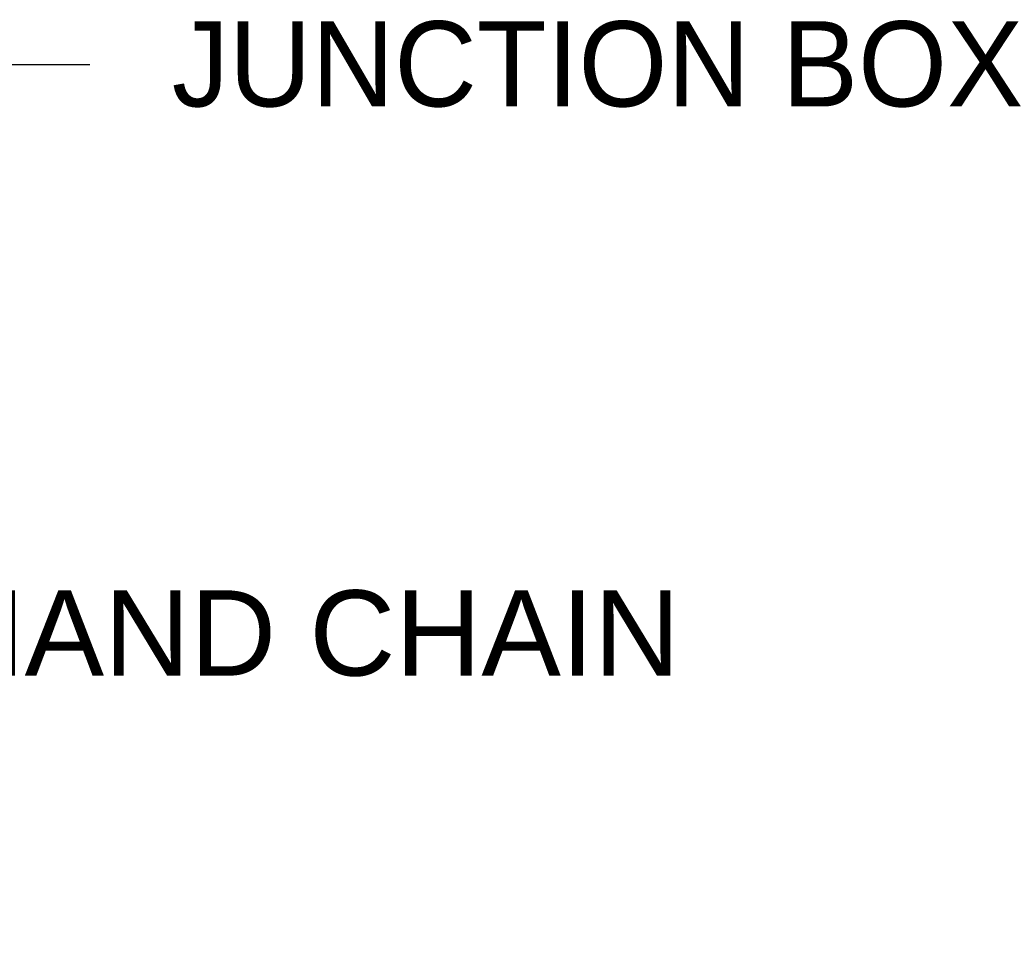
# Model space of a CAD drawing. Header units: inches. Extents: x 170 to 312, y 215 to 248.
# Tile 265 of 321: x 281.02 to 282.1, y 243.34 to 244.37. Entities that reach past the tile are written whole.
import ezdxf
from ezdxf import colors
from ezdxf.entities.mleader import LeaderData, LeaderLine
from ezdxf.math import Vec2, Vec3

# ---------------------------------------------------------------- set-up
doc = ezdxf.new("R2010")
doc.units = ezdxf.units.IN
doc.header["$LTSCALE"] = 0.25
doc.header["$MEASUREMENT"] = 0
doc.layers.add('ANNOTATIONS', color=1, linetype='Continuous')
doc.styles.add('ARIAL', font='arial.ttf', dxfattribs={"height": 0.09375})

msp = doc.modelspace()

# ---------------------------------------------------------------- leaders
at = {"layer": 'ANNOTATIONS'}
ml = msp.add_multileader_mtext('Standard', dxfattribs=at)
ml.set_content('JUNCTION BOX', color=256, style='ARIAL')
ml.set_leader_properties()
ml.build(insert=Vec2(0, 0))
ml.multileader.update_dxf_attribs({"dogleg_length": 0.36, "arrow_head_size": 0.09375})
ctx = ml.context
ctx.base_point, ctx.char_height, ctx.arrow_head_size, ctx.landing_gap_size, ctx.plane_origin = Vec3(281.09325, 244.31708), 0.09375, 0.09375, 0.09, Vec3(280.30822, 243.88385)
notes = []
notes.append((ctx, [(0, (1, 1, 0), (280.9953, 244.31708), (1, 0), 0.09796, [(0, [(280.63103, 244.09345)], 0, [])])]))
ctx.mtext.insert, ctx.mtext.flow_direction = Vec3(281.18325, 244.36476), 5
ml = msp.add_multileader_mtext('Standard', dxfattribs=at)
ml.set_content('HAND CHAIN', color=256, style='ARIAL')
ml.set_leader_properties()
ml.build(insert=Vec2(0, 0))
ml.multileader.update_dxf_attribs({"dogleg_length": 0.36, "arrow_head_size": 0.09375})
ctx = ml.context
ctx.base_point, ctx.char_height, ctx.arrow_head_size, ctx.landing_gap_size, ctx.plane_origin = Vec3(280.83698, 243.69133), 0.09375, 0.09375, 0.09, Vec3(280.05194, 243.2581)
notes.append((ctx, [(0, (1, 1, 0), (280.73902, 243.69133), (1, 0), 0.09796, [(0, [(279.97917, 243.34103)], 0, [])])]))
ctx.mtext.insert, ctx.mtext.flow_direction = Vec3(280.92698, 243.73901), 5
for ctx, leaders in notes:
    for number, flags, end, landing, length, lines in leaders:
        leader = LeaderData()
        leader.index, (leader.has_last_leader_line, leader.has_dogleg_vector, leader.attachment_direction) = number, flags
        leader.last_leader_point, leader.dogleg_vector, leader.dogleg_length = Vec3(end), Vec3(landing), length
        for number, points, colour, breaks in lines:
            line = LeaderLine()
            line.index, line.vertices, line.color, line.breaks = number, Vec3.list(points), colors.encode_raw_color(colour), breaks
            leader.lines.append(line)
        ctx.leaders.append(leader)

doc.saveas('drawing.dxf')
